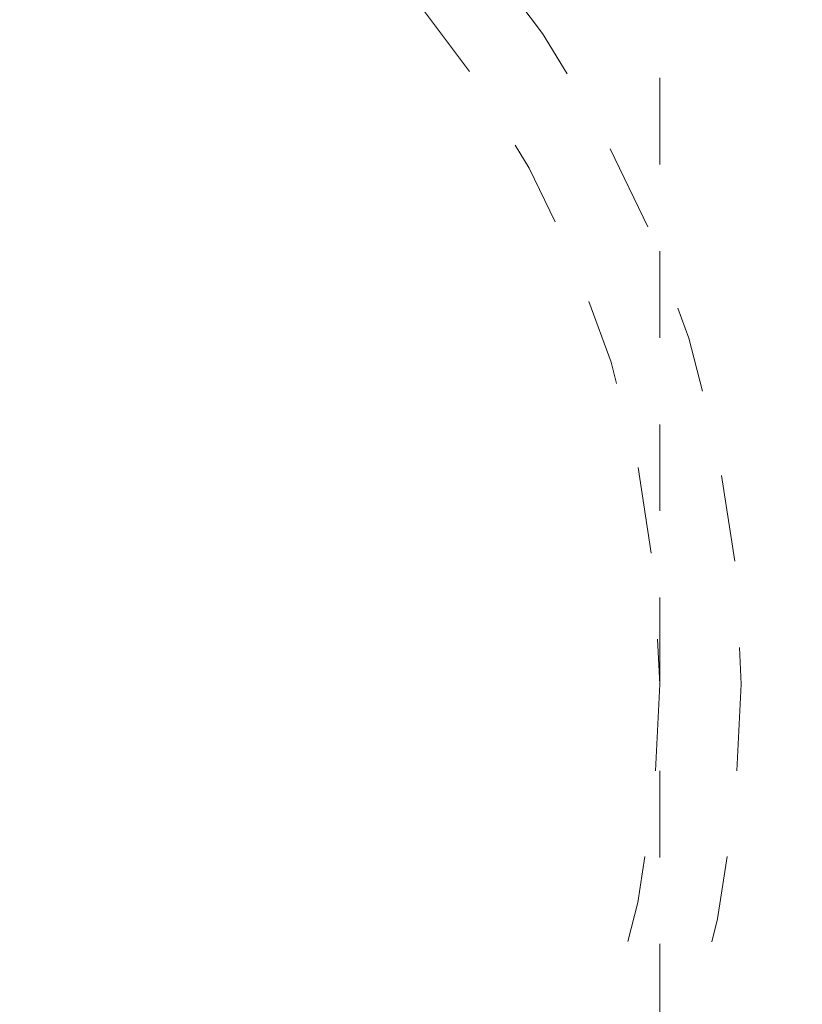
# Model space of a CAD drawing. Header units: inches. Extents: x 1907 to 2452, y -210 to -54.
# Tile 657 of 1056: x 2066.55 to 2067.453, y -74.343 to -73.206. Entities that reach past the tile are written whole.
import ezdxf

# ---------------------------------------------------------------- set-up
doc = ezdxf.new("R2010")
doc.units = ezdxf.units.IN
doc.header["$LTSCALE"] = 0.5
doc.header["$MEASUREMENT"] = 0
doc.linetypes.add('HIDDEN', pattern=[0.225, 0.15, -0.075])
doc.layers.add('DIE-M-S3', color=8, linetype='Continuous')
doc.layers.add('DSS-M-S', color=53, linetype='Continuous')

msp = doc.modelspace()

# ---------------------------------------------------------------- linework, layer by layer
at = {"layer": 'DIE-M-S3', "linetype": 'HIDDEN', "lineweight": 18}
for radius in [1.875, 1.87109, 1.344, 1.344, 1.25]:
    msp.add_circle((2066.03853, -73.97349), radius, dxfattribs=at)
at = {"layer": 'DSS-M-S', "linetype": 'HIDDEN', "lineweight": 18}
msp.add_line((2067.28853, -62.47349), (2067.28853, -80.97349), dxfattribs=at)

doc.saveas('drawing.dxf')
